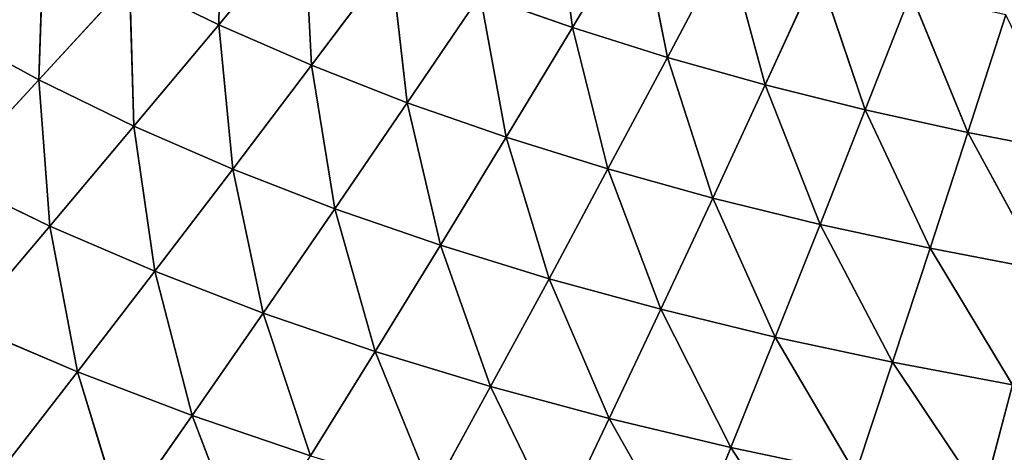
# Model space of a CAD drawing. Extents: x 0 to 500, y 0 to 390.
# Tile 549 of 656: x 170 to 224, y 87 to 110. Entities that reach past the tile are written whole.
import ezdxf

# ---------------------------------------------------------------- set-up
doc = ezdxf.new("R2010")
doc.units = 0
doc.header["$LTSCALE"] = 25.4
doc.layers.get('0').update_dxf_attribs({"linetype": 'CONTINUOUS'})

# ---------------------------------------------------------------- blocks, each defined once
blk = doc.blocks.new('ATLANTA505_-_S_STL')
at = {"color": 0}
for p, q in [((179.721, 36.817, 301.123), (182.674, 39.056, 308.831)), ((179.721, 36.817, 301.123), (182.674, 39.056, 308.831)), ((169.367, 38.633, 304.102), (173.51, 36.639, 298.757)), ((169.367, 38.633, 304.102), (173.51, 36.639, 298.757)), ((175.914, 38.839, 306.569), (173.51, 36.639, 298.757)), ((175.914, 38.839, 306.569), (173.51, 36.639, 298.757)), ((179.721, 36.817, 301.123), (175.914, 38.839, 306.569)), ((179.721, 36.817, 301.123), (175.914, 38.839, 306.569)), ((208.889, 35.733, 302.856), (213.642, 37.853, 310.184)), ((208.889, 35.733, 302.856), (213.642, 37.853, 310.184)), ((195.879, 35.368, 299.552), (199.536, 37.412, 307.086)), ((195.879, 35.368, 299.552), (199.536, 37.412, 307.086)), ((199.536, 37.412, 307.086), (202.301, 35.547, 301.285)), ((199.536, 37.412, 307.086), (202.301, 35.547, 301.285)), ((202.301, 35.547, 301.285), (206.506, 37.628, 308.718)), ((202.301, 35.547, 301.285), (206.506, 37.628, 308.718)), ((208.889, 35.733, 302.856), (206.506, 37.628, 308.718)), ((208.889, 35.733, 302.856), (206.506, 37.628, 308.718)), ((179.721, 36.817, 301.123), (173.51, 36.639, 298.757)), ((179.721, 36.817, 301.123), (173.51, 36.639, 298.757)), ((177.695, 34.882, 293.314), (179.721, 36.817, 301.123)), ((177.695, 34.882, 293.314), (179.721, 36.817, 301.123)), ((179.721, 36.817, 301.123), (186.135, 37.006, 303.295)), ((179.721, 36.817, 301.123), (186.135, 37.006, 303.295)), ((179.721, 36.817, 301.123), (183.568, 35.035, 295.573)), ((179.721, 36.817, 301.123), (183.568, 35.035, 295.573)), ((183.568, 35.035, 295.573), (186.135, 37.006, 303.295)), ((183.568, 35.035, 295.573), (186.135, 37.006, 303.295)), ((189.632, 35.197, 297.65), (186.135, 37.006, 303.295)), ((189.632, 35.197, 297.65), (186.135, 37.006, 303.295)), ((192.743, 37.204, 305.281), (189.632, 35.197, 297.65)), ((192.743, 37.204, 305.281), (189.632, 35.197, 297.65)), ((192.743, 37.204, 305.281), (195.879, 35.368, 299.552)), ((192.743, 37.204, 305.281), (195.879, 35.368, 299.552)), ((167.509, 36.471, 296.191), (173.51, 36.639, 298.757)), ((167.509, 36.471, 296.191), (173.51, 36.639, 298.757)), ((167.509, 36.471, 296.191), (172.021, 34.738, 290.868)), ((167.509, 36.471, 296.191), (172.021, 34.738, 290.868)), ((173.51, 36.639, 298.757), (172.021, 34.738, 290.868)), ((173.51, 36.639, 298.757), (172.021, 34.738, 290.868)), ((177.695, 34.882, 293.314), (173.51, 36.639, 298.757)), ((177.695, 34.882, 293.314), (173.51, 36.639, 298.757)), ((202.301, 35.547, 301.285), (208.889, 35.733, 302.856)), ((202.301, 35.547, 301.285), (208.889, 35.733, 302.856)), ((205.091, 33.903, 295.369), (208.889, 35.733, 302.856)), ((205.091, 33.903, 295.369), (208.889, 35.733, 302.856)), ((208.889, 35.733, 302.856), (215.634, 35.926, 304.271)), ((208.889, 35.733, 302.856), (215.634, 35.926, 304.271)), ((211.294, 34.061, 296.872), (208.889, 35.733, 302.856)), ((211.294, 34.061, 296.872), (208.889, 35.733, 302.856)), ((211.294, 34.061, 296.872), (215.634, 35.926, 304.271)), ((211.294, 34.061, 296.872), (215.634, 35.926, 304.271)), ((215.634, 35.926, 304.271), (217.646, 34.226, 298.23)), ((215.634, 35.926, 304.271), (217.646, 34.226, 298.23)), ((217.646, 34.226, 298.23), (222.529, 36.125, 305.537)), ((217.646, 34.226, 298.23), (222.529, 36.125, 305.537)), ((224.137, 34.396, 299.448), (222.529, 36.125, 305.537)), ((224.137, 34.396, 299.448), (222.529, 36.125, 305.537)), ((189.632, 35.197, 297.65), (183.568, 35.035, 295.573)), ((189.632, 35.197, 297.65), (183.568, 35.035, 295.573)), ((189.632, 35.197, 297.65), (187.45, 33.468, 289.926)), ((189.632, 35.197, 297.65), (187.45, 33.468, 289.926)), ((189.632, 35.197, 297.65), (195.879, 35.368, 299.552)), ((189.632, 35.197, 297.65), (195.879, 35.368, 299.552)), ((189.632, 35.197, 297.65), (193.161, 33.606, 291.902)), ((189.632, 35.197, 297.65), (193.161, 33.606, 291.902)), ((193.161, 33.606, 291.902), (195.879, 35.368, 299.552)), ((193.161, 33.606, 291.902), (195.879, 35.368, 299.552)), ((202.301, 35.547, 301.285), (195.879, 35.368, 299.552)), ((202.301, 35.547, 301.285), (195.879, 35.368, 299.552)), ((199.044, 33.751, 293.714), (195.879, 35.368, 299.552)), ((199.044, 33.751, 293.714), (195.879, 35.368, 299.552)), ((199.044, 33.751, 293.714), (202.301, 35.547, 301.285)), ((199.044, 33.751, 293.714), (202.301, 35.547, 301.285)), ((202.301, 35.547, 301.285), (205.091, 33.903, 295.369)), ((202.301, 35.547, 301.285), (205.091, 33.903, 295.369)), ((166.553, 34.604, 288.227), (172.021, 34.738, 290.868)), ((166.553, 34.604, 288.227), (172.021, 34.738, 290.868)), ((172.021, 34.738, 290.868), (171.423, 33.102, 282.954)), ((172.021, 34.738, 290.868), (171.423, 33.102, 282.954)), ((177.695, 34.882, 293.314), (172.021, 34.738, 290.868)), ((177.695, 34.882, 293.314), (172.021, 34.738, 290.868)), ((176.574, 33.216, 285.458), (172.021, 34.738, 290.868)), ((176.574, 33.216, 285.458), (172.021, 34.738, 290.868)), ((176.574, 33.216, 285.458), (177.695, 34.882, 293.314)), ((176.574, 33.216, 285.458), (177.695, 34.882, 293.314)), ((177.695, 34.882, 293.314), (183.568, 35.035, 295.573)), ((177.695, 34.882, 293.314), (183.568, 35.035, 295.573)), ((177.695, 34.882, 293.314), (181.919, 33.338, 287.78)), ((177.695, 34.882, 293.314), (181.919, 33.338, 287.78)), ((181.919, 33.338, 287.78), (183.568, 35.035, 295.573)), ((181.919, 33.338, 287.78), (183.568, 35.035, 295.573)), ((187.45, 33.468, 289.926), (183.568, 35.035, 295.573)), ((187.45, 33.468, 289.926), (183.568, 35.035, 295.573)), ((166.553, 34.604, 288.227), (171.423, 33.102, 282.954)), ((166.553, 34.604, 288.227), (171.423, 33.102, 282.954)), ((211.294, 34.061, 296.872), (217.646, 34.226, 298.23)), ((211.294, 34.061, 296.872), (217.646, 34.226, 298.23)), ((213.72, 32.594, 290.775), (217.646, 34.226, 298.23)), ((213.72, 32.594, 290.775), (217.646, 34.226, 298.23)), ((217.646, 34.226, 298.23), (224.137, 34.396, 299.448)), ((217.646, 34.226, 298.23), (224.137, 34.396, 299.448)), ((217.646, 34.226, 298.23), (219.674, 32.733, 292.069)), ((217.646, 34.226, 298.23), (219.674, 32.733, 292.069)), ((219.674, 32.733, 292.069), (224.137, 34.396, 299.448)), ((219.674, 32.733, 292.069), (224.137, 34.396, 299.448)), ((187.45, 33.468, 289.926), (193.161, 33.606, 291.902)), ((187.45, 33.468, 289.926), (193.161, 33.606, 291.902)), ((191.366, 32.096, 284.188), (193.161, 33.606, 291.902)), ((191.366, 32.096, 284.188), (193.161, 33.606, 291.902)), ((199.044, 33.751, 293.714), (193.161, 33.606, 291.902)), ((199.044, 33.751, 293.714), (193.161, 33.606, 291.902)), ((196.72, 32.212, 286.058), (193.161, 33.606, 291.902)), ((196.72, 32.212, 286.058), (193.161, 33.606, 291.902)), ((196.72, 32.212, 286.058), (199.044, 33.751, 293.714)), ((196.72, 32.212, 286.058), (199.044, 33.751, 293.714)), ((205.091, 33.903, 295.369), (199.044, 33.751, 293.714)), ((205.091, 33.903, 295.369), (199.044, 33.751, 293.714)), ((202.236, 32.334, 287.775), (199.044, 33.751, 293.714)), ((202.236, 32.334, 287.775), (199.044, 33.751, 293.714)), ((202.236, 32.334, 287.775), (205.091, 33.903, 295.369)), ((202.236, 32.334, 287.775), (205.091, 33.903, 295.369)), ((205.091, 33.903, 295.369), (211.294, 34.061, 296.872)), ((205.091, 33.903, 295.369), (211.294, 34.061, 296.872)), ((205.091, 33.903, 295.369), (207.905, 32.461, 289.346)), ((205.091, 33.903, 295.369), (207.905, 32.461, 289.346)), ((207.905, 32.461, 289.346), (211.294, 34.061, 296.872)), ((207.905, 32.461, 289.346), (211.294, 34.061, 296.872)), ((213.72, 32.594, 290.775), (211.294, 34.061, 296.872)), ((213.72, 32.594, 290.775), (211.294, 34.061, 296.872)), ((166.472, 32.997, 280.263), (171.423, 33.102, 282.954)), ((166.472, 32.997, 280.263), (171.423, 33.102, 282.954)), ((176.574, 33.216, 285.458), (171.423, 33.102, 282.954)), ((176.574, 33.216, 285.458), (171.423, 33.102, 282.954)), ((171.423, 33.102, 282.954), (171.691, 31.7, 275.069)), ((176.335, 31.788, 277.605), (171.423, 33.102, 282.954)), ((176.335, 31.788, 277.605), (171.423, 33.102, 282.954)), ((171.423, 33.102, 282.954), (171.691, 31.7, 275.069)), ((176.335, 31.788, 277.605), (176.574, 33.216, 285.458)), ((176.335, 31.788, 277.605), (176.574, 33.216, 285.458)), ((176.574, 33.216, 285.458), (181.919, 33.338, 287.78)), ((176.574, 33.216, 285.458), (181.919, 33.338, 287.78)), ((176.574, 33.216, 285.458), (181.167, 31.884, 279.967)), ((176.574, 33.216, 285.458), (181.167, 31.884, 279.967)), ((181.167, 31.884, 279.967), (181.919, 33.338, 287.78)), ((181.167, 31.884, 279.967), (181.919, 33.338, 287.78)), ((187.45, 33.468, 289.926), (181.919, 33.338, 287.78)), ((187.45, 33.468, 289.926), (181.919, 33.338, 287.78)), ((186.179, 31.986, 282.159), (181.919, 33.338, 287.78)), ((186.179, 31.986, 282.159), (181.919, 33.338, 287.78)), ((187.45, 33.468, 289.926), (186.179, 31.986, 282.159)), ((187.45, 33.468, 289.926), (186.179, 31.986, 282.159)), ((187.45, 33.468, 289.926), (191.366, 32.096, 284.188)), ((187.45, 33.468, 289.926), (191.366, 32.096, 284.188)), ((207.905, 32.461, 289.346), (213.72, 32.594, 290.775)), ((207.905, 32.461, 289.346), (213.72, 32.594, 290.775)), ((210.741, 31.201, 283.223), (213.72, 32.594, 290.775)), ((210.741, 31.201, 283.223), (213.72, 32.594, 290.775)), ((213.72, 32.594, 290.775), (219.674, 32.733, 292.069)), ((213.72, 32.594, 290.775), (219.674, 32.733, 292.069)), ((216.165, 31.311, 284.574), (213.72, 32.594, 290.775)), ((216.165, 31.311, 284.574), (213.72, 32.594, 290.775)), ((216.165, 31.311, 284.574), (219.674, 32.733, 292.069)), ((216.165, 31.311, 284.574), (219.674, 32.733, 292.069)), ((219.674, 32.733, 292.069), (225.759, 32.876, 293.234)), ((219.674, 32.733, 292.069), (225.759, 32.876, 293.234)), ((219.674, 32.733, 292.069), (221.719, 31.426, 285.799)), ((219.674, 32.733, 292.069), (221.719, 31.426, 285.799)), ((221.719, 31.426, 285.799), (225.759, 32.876, 293.234)), ((221.719, 31.426, 285.799), (225.759, 32.876, 293.234)), ((186.179, 31.986, 282.159), (181.167, 31.884, 279.967)), ((186.179, 31.986, 282.159), (181.167, 31.884, 279.967)), ((186.179, 31.986, 282.159), (185.796, 30.721, 274.401)), ((186.179, 31.986, 282.159), (185.796, 30.721, 274.401)), ((186.179, 31.986, 282.159), (191.366, 32.096, 284.188)), ((186.179, 31.986, 282.159), (191.366, 32.096, 284.188)), ((186.179, 31.986, 282.159), (190.473, 30.807, 276.459)), ((186.179, 31.986, 282.159), (190.473, 30.807, 276.459)), ((190.473, 30.807, 276.459), (191.366, 32.096, 284.188)), ((190.473, 30.807, 276.459), (191.366, 32.096, 284.188)), ((196.72, 32.212, 286.058), (191.366, 32.096, 284.188)), ((196.72, 32.212, 286.058), (191.366, 32.096, 284.188)), ((195.312, 30.897, 278.365), (191.366, 32.096, 284.188)), ((195.312, 30.897, 278.365), (191.366, 32.096, 284.188)), ((195.312, 30.897, 278.365), (196.72, 32.212, 286.058)), ((195.312, 30.897, 278.365), (196.72, 32.212, 286.058)), ((202.236, 32.334, 287.775), (196.72, 32.212, 286.058)), ((202.236, 32.334, 287.775), (196.72, 32.212, 286.058)), ((200.308, 30.994, 280.124), (196.72, 32.212, 286.058)), ((200.308, 30.994, 280.124), (196.72, 32.212, 286.058)), ((200.308, 30.994, 280.124), (202.236, 32.334, 287.775)), ((200.308, 30.994, 280.124), (202.236, 32.334, 287.775)), ((207.905, 32.461, 289.346), (202.236, 32.334, 287.775)), ((207.905, 32.461, 289.346), (202.236, 32.334, 287.775)), ((205.453, 31.095, 281.742), (202.236, 32.334, 287.775)), ((205.453, 31.095, 281.742), (202.236, 32.334, 287.775)), ((205.453, 31.095, 281.742), (207.905, 32.461, 289.346)), ((205.453, 31.095, 281.742), (207.905, 32.461, 289.346)), ((207.905, 32.461, 289.346), (210.741, 31.201, 283.223)), ((207.905, 32.461, 289.346), (210.741, 31.201, 283.223)), ((176.335, 31.788, 277.605), (181.167, 31.884, 279.967)), ((176.335, 31.788, 277.605), (181.167, 31.884, 279.967)), ((185.796, 30.721, 274.401), (181.167, 31.884, 279.967)), ((185.796, 30.721, 274.401), (181.167, 31.884, 279.967)), ((181.287, 30.642, 272.185), (181.167, 31.884, 279.967)), ((181.287, 30.642, 272.185), (181.167, 31.884, 279.967)), ((221.719, 31.426, 285.799), (227.395, 31.544, 286.904)), ((221.719, 31.426, 285.799), (227.395, 31.544, 286.904)), ((200.308, 30.994, 280.124), (195.312, 30.897, 278.365)), ((200.308, 30.994, 280.124), (195.312, 30.897, 278.365)), ((199.287, 29.853, 272.464), (200.308, 30.994, 280.124)), ((199.287, 29.853, 272.464), (200.308, 30.994, 280.124)), ((205.453, 31.095, 281.742), (200.308, 30.994, 280.124)), ((205.453, 31.095, 281.742), (200.308, 30.994, 280.124)), ((203.921, 29.932, 274.108), (200.308, 30.994, 280.124)), ((203.921, 29.932, 274.108), (200.308, 30.994, 280.124)), ((203.921, 29.932, 274.108), (205.453, 31.095, 281.742)), ((203.921, 29.932, 274.108), (205.453, 31.095, 281.742)), ((210.741, 31.201, 283.223), (205.453, 31.095, 281.742)), ((210.741, 31.201, 283.223), (205.453, 31.095, 281.742)), ((208.693, 30.014, 275.621), (205.453, 31.095, 281.742)), ((208.693, 30.014, 275.621), (205.453, 31.095, 281.742)), ((208.693, 30.014, 275.621), (210.741, 31.201, 283.223)), ((208.693, 30.014, 275.621), (210.741, 31.201, 283.223)), ((210.741, 31.201, 283.223), (216.165, 31.311, 284.574)), ((210.741, 31.201, 283.223), (216.165, 31.311, 284.574)), ((210.741, 31.201, 283.223), (213.597, 30.101, 277.009)), ((210.741, 31.201, 283.223), (213.597, 30.101, 277.009)), ((213.597, 30.101, 277.009), (216.165, 31.311, 284.574)), ((213.597, 30.101, 277.009), (216.165, 31.311, 284.574)), ((216.165, 31.311, 284.574), (221.719, 31.426, 285.799)), ((216.165, 31.311, 284.574), (221.719, 31.426, 285.799)), ((218.628, 30.192, 278.276), (216.165, 31.311, 284.574)), ((218.628, 30.192, 278.276), (216.165, 31.311, 284.574)), ((218.628, 30.192, 278.276), (221.719, 31.426, 285.799)), ((218.628, 30.192, 278.276), (221.719, 31.426, 285.799)), ((221.719, 31.426, 285.799), (223.778, 30.286, 279.427)), ((221.719, 31.426, 285.799), (223.778, 30.286, 279.427))]:
    blk.add_line(p, q, dxfattribs=at)
mesh = blk.add_polyface(dxfattribs=at)
corners = [(182.674, 39.056, 308.831), (179.721, 36.817, 301.123), (175.914, 38.839, 306.569)]
mesh.append_faces([[corners[k] for k in face] for face in [(0, 1, 2)]], dxfattribs={"color": 0})
mesh = blk.add_polyface(dxfattribs=at)
corners = [(182.674, 39.056, 308.831), (186.135, 37.006, 303.295), (179.721, 36.817, 301.123)]
mesh.append_faces([[corners[k] for k in face] for face in [(0, 1, 2)]], dxfattribs={"color": 0})
mesh = blk.add_polyface(dxfattribs=at)
corners = [(169.367, 38.633, 304.102), (173.51, 36.639, 298.757), (167.509, 36.471, 296.191)]
mesh.append_faces([[corners[k] for k in face] for face in [(0, 1, 2)]], dxfattribs={"color": 0})
mesh = blk.add_polyface(dxfattribs=at)
corners = [(175.914, 38.839, 306.569), (173.51, 36.639, 298.757), (169.367, 38.633, 304.102)]
mesh.append_faces([[corners[k] for k in face] for face in [(0, 1, 2)]], dxfattribs={"color": 0})
mesh = blk.add_polyface(dxfattribs=at)
corners = [(175.914, 38.839, 306.569), (179.721, 36.817, 301.123), (173.51, 36.639, 298.757)]
mesh.append_faces([[corners[k] for k in face] for face in [(0, 1, 2)]], dxfattribs={"color": 0})
mesh = blk.add_polyface(dxfattribs=at)
corners = [(213.642, 37.853, 310.184), (208.889, 35.733, 302.856), (206.506, 37.628, 308.718)]
mesh.append_faces([[corners[k] for k in face] for face in [(0, 1, 2)]], dxfattribs={"color": 0})
mesh = blk.add_polyface(dxfattribs=at)
corners = [(213.642, 37.853, 310.184), (215.634, 35.926, 304.271), (208.889, 35.733, 302.856)]
mesh.append_faces([[corners[k] for k in face] for face in [(0, 1, 2)]], dxfattribs={"color": 0})
mesh = blk.add_polyface(dxfattribs=at)
corners = [(199.536, 37.412, 307.086), (195.879, 35.368, 299.552), (192.743, 37.204, 305.281)]
mesh.append_faces([[corners[k] for k in face] for face in [(0, 1, 2)]], dxfattribs={"color": 0})
mesh = blk.add_polyface(dxfattribs=at)
corners = [(199.536, 37.412, 307.086), (202.301, 35.547, 301.285), (195.879, 35.368, 299.552)]
mesh.append_faces([[corners[k] for k in face] for face in [(0, 1, 2)]], dxfattribs={"color": 0})
mesh = blk.add_polyface(dxfattribs=at)
corners = [(206.506, 37.628, 308.718), (202.301, 35.547, 301.285), (199.536, 37.412, 307.086)]
mesh.append_faces([[corners[k] for k in face] for face in [(0, 1, 2)]], dxfattribs={"color": 0})
mesh = blk.add_polyface(dxfattribs=at)
corners = [(206.506, 37.628, 308.718), (208.889, 35.733, 302.856), (202.301, 35.547, 301.285)]
mesh.append_faces([[corners[k] for k in face] for face in [(0, 1, 2)]], dxfattribs={"color": 0})
mesh = blk.add_polyface(dxfattribs=at)
corners = [(179.721, 36.817, 301.123), (177.695, 34.882, 293.314), (173.51, 36.639, 298.757)]
mesh.append_faces([[corners[k] for k in face] for face in [(0, 1, 2)]], dxfattribs={"color": 0})
mesh = blk.add_polyface(dxfattribs=at)
corners = [(179.721, 36.817, 301.123), (183.568, 35.035, 295.573), (177.695, 34.882, 293.314)]
mesh.append_faces([[corners[k] for k in face] for face in [(0, 1, 2)]], dxfattribs={"color": 0})
mesh = blk.add_polyface(dxfattribs=at)
corners = [(186.135, 37.006, 303.295), (183.568, 35.035, 295.573), (179.721, 36.817, 301.123)]
mesh.append_faces([[corners[k] for k in face] for face in [(0, 1, 2)]], dxfattribs={"color": 0})
mesh = blk.add_polyface(dxfattribs=at)
corners = [(186.135, 37.006, 303.295), (189.632, 35.197, 297.65), (183.568, 35.035, 295.573)]
mesh.append_faces([[corners[k] for k in face] for face in [(0, 1, 2)]], dxfattribs={"color": 0})
mesh = blk.add_polyface(dxfattribs=at)
corners = [(192.743, 37.204, 305.281), (189.632, 35.197, 297.65), (186.135, 37.006, 303.295)]
mesh.append_faces([[corners[k] for k in face] for face in [(0, 1, 2)]], dxfattribs={"color": 0})
mesh = blk.add_polyface(dxfattribs=at)
corners = [(192.743, 37.204, 305.281), (195.879, 35.368, 299.552), (189.632, 35.197, 297.65)]
mesh.append_faces([[corners[k] for k in face] for face in [(0, 1, 2)]], dxfattribs={"color": 0})
mesh = blk.add_polyface(dxfattribs=at)
corners = [(167.509, 36.471, 296.191), (172.021, 34.738, 290.868), (166.553, 34.604, 288.227)]
mesh.append_faces([[corners[k] for k in face] for face in [(0, 1, 2)]], dxfattribs={"color": 0})
mesh = blk.add_polyface(dxfattribs=at)
corners = [(173.51, 36.639, 298.757), (172.021, 34.738, 290.868), (167.509, 36.471, 296.191)]
mesh.append_faces([[corners[k] for k in face] for face in [(0, 1, 2)]], dxfattribs={"color": 0})
mesh = blk.add_polyface(dxfattribs=at)
corners = [(173.51, 36.639, 298.757), (177.695, 34.882, 293.314), (172.021, 34.738, 290.868)]
mesh.append_faces([[corners[k] for k in face] for face in [(0, 1, 2)]], dxfattribs={"color": 0})
mesh = blk.add_polyface(dxfattribs=at)
corners = [(229.564, 36.331, 306.659), (224.137, 34.396, 299.448), (222.529, 36.125, 305.537)]
mesh.append_faces([[corners[k] for k in face] for face in [(0, 1, 2)]], dxfattribs={"color": 0})
mesh = blk.add_polyface(dxfattribs=at)
corners = [(208.889, 35.733, 302.856), (205.091, 33.903, 295.369), (202.301, 35.547, 301.285)]
mesh.append_faces([[corners[k] for k in face] for face in [(0, 1, 2)]], dxfattribs={"color": 0})
mesh = blk.add_polyface(dxfattribs=at)
corners = [(208.889, 35.733, 302.856), (211.294, 34.061, 296.872), (205.091, 33.903, 295.369)]
mesh.append_faces([[corners[k] for k in face] for face in [(0, 1, 2)]], dxfattribs={"color": 0})
mesh = blk.add_polyface(dxfattribs=at)
corners = [(215.634, 35.926, 304.271), (211.294, 34.061, 296.872), (208.889, 35.733, 302.856)]
mesh.append_faces([[corners[k] for k in face] for face in [(0, 1, 2)]], dxfattribs={"color": 0})
mesh = blk.add_polyface(dxfattribs=at)
corners = [(215.634, 35.926, 304.271), (217.646, 34.226, 298.23), (211.294, 34.061, 296.872)]
mesh.append_faces([[corners[k] for k in face] for face in [(0, 1, 2)]], dxfattribs={"color": 0})
mesh = blk.add_polyface(dxfattribs=at)
corners = [(222.529, 36.125, 305.537), (217.646, 34.226, 298.23), (215.634, 35.926, 304.271)]
mesh.append_faces([[corners[k] for k in face] for face in [(0, 1, 2)]], dxfattribs={"color": 0})
mesh = blk.add_polyface(dxfattribs=at)
corners = [(222.529, 36.125, 305.537), (224.137, 34.396, 299.448), (217.646, 34.226, 298.23)]
mesh.append_faces([[corners[k] for k in face] for face in [(0, 1, 2)]], dxfattribs={"color": 0})
mesh = blk.add_polyface(dxfattribs=at)
corners = [(189.632, 35.197, 297.65), (187.45, 33.468, 289.926), (183.568, 35.035, 295.573)]
mesh.append_faces([[corners[k] for k in face] for face in [(0, 1, 2)]], dxfattribs={"color": 0})
mesh = blk.add_polyface(dxfattribs=at)
corners = [(189.632, 35.197, 297.65), (193.161, 33.606, 291.902), (187.45, 33.468, 289.926)]
mesh.append_faces([[corners[k] for k in face] for face in [(0, 1, 2)]], dxfattribs={"color": 0})
mesh = blk.add_polyface(dxfattribs=at)
corners = [(195.879, 35.368, 299.552), (193.161, 33.606, 291.902), (189.632, 35.197, 297.65)]
mesh.append_faces([[corners[k] for k in face] for face in [(0, 1, 2)]], dxfattribs={"color": 0})
mesh = blk.add_polyface(dxfattribs=at)
corners = [(195.879, 35.368, 299.552), (199.044, 33.751, 293.714), (193.161, 33.606, 291.902)]
mesh.append_faces([[corners[k] for k in face] for face in [(0, 1, 2)]], dxfattribs={"color": 0})
mesh = blk.add_polyface(dxfattribs=at)
corners = [(202.301, 35.547, 301.285), (199.044, 33.751, 293.714), (195.879, 35.368, 299.552)]
mesh.append_faces([[corners[k] for k in face] for face in [(0, 1, 2)]], dxfattribs={"color": 0})
mesh = blk.add_polyface(dxfattribs=at)
corners = [(202.301, 35.547, 301.285), (205.091, 33.903, 295.369), (199.044, 33.751, 293.714)]
mesh.append_faces([[corners[k] for k in face] for face in [(0, 1, 2)]], dxfattribs={"color": 0})
mesh = blk.add_polyface(dxfattribs=at)
corners = [(172.021, 34.738, 290.868), (171.423, 33.102, 282.954), (166.553, 34.604, 288.227)]
mesh.append_faces([[corners[k] for k in face] for face in [(0, 1, 2)]], dxfattribs={"color": 0})
mesh = blk.add_polyface(dxfattribs=at)
corners = [(172.021, 34.738, 290.868), (176.574, 33.216, 285.458), (171.423, 33.102, 282.954)]
mesh.append_faces([[corners[k] for k in face] for face in [(0, 1, 2)]], dxfattribs={"color": 0})
mesh = blk.add_polyface(dxfattribs=at)
corners = [(177.695, 34.882, 293.314), (176.574, 33.216, 285.458), (172.021, 34.738, 290.868)]
mesh.append_faces([[corners[k] for k in face] for face in [(0, 1, 2)]], dxfattribs={"color": 0})
mesh = blk.add_polyface(dxfattribs=at)
corners = [(177.695, 34.882, 293.314), (181.919, 33.338, 287.78), (176.574, 33.216, 285.458)]
mesh.append_faces([[corners[k] for k in face] for face in [(0, 1, 2)]], dxfattribs={"color": 0})
mesh = blk.add_polyface(dxfattribs=at)
corners = [(183.568, 35.035, 295.573), (181.919, 33.338, 287.78), (177.695, 34.882, 293.314)]
mesh.append_faces([[corners[k] for k in face] for face in [(0, 1, 2)]], dxfattribs={"color": 0})
mesh = blk.add_polyface(dxfattribs=at)
corners = [(183.568, 35.035, 295.573), (187.45, 33.468, 289.926), (181.919, 33.338, 287.78)]
mesh.append_faces([[corners[k] for k in face] for face in [(0, 1, 2)]], dxfattribs={"color": 0})
mesh = blk.add_polyface(dxfattribs=at)
corners = [(166.553, 34.604, 288.227), (171.423, 33.102, 282.954), (166.472, 32.997, 280.263)]
mesh.append_faces([[corners[k] for k in face] for face in [(0, 1, 2)]], dxfattribs={"color": 0})
mesh = blk.add_polyface(dxfattribs=at)
corners = [(217.646, 34.226, 298.23), (213.72, 32.594, 290.775), (211.294, 34.061, 296.872)]
mesh.append_faces([[corners[k] for k in face] for face in [(0, 1, 2)]], dxfattribs={"color": 0})
mesh = blk.add_polyface(dxfattribs=at)
corners = [(217.646, 34.226, 298.23), (219.674, 32.733, 292.069), (213.72, 32.594, 290.775)]
mesh.append_faces([[corners[k] for k in face] for face in [(0, 1, 2)]], dxfattribs={"color": 0})
mesh = blk.add_polyface(dxfattribs=at)
corners = [(224.137, 34.396, 299.448), (219.674, 32.733, 292.069), (217.646, 34.226, 298.23)]
mesh.append_faces([[corners[k] for k in face] for face in [(0, 1, 2)]], dxfattribs={"color": 0})
mesh = blk.add_polyface(dxfattribs=at)
corners = [(224.137, 34.396, 299.448), (225.759, 32.876, 293.234), (219.674, 32.733, 292.069)]
mesh.append_faces([[corners[k] for k in face] for face in [(0, 1, 2)]], dxfattribs={"color": 0})
mesh = blk.add_polyface(dxfattribs=at)
corners = [(193.161, 33.606, 291.902), (191.366, 32.096, 284.188), (187.45, 33.468, 289.926)]
mesh.append_faces([[corners[k] for k in face] for face in [(0, 1, 2)]], dxfattribs={"color": 0})
mesh = blk.add_polyface(dxfattribs=at)
corners = [(193.161, 33.606, 291.902), (196.72, 32.212, 286.058), (191.366, 32.096, 284.188)]
mesh.append_faces([[corners[k] for k in face] for face in [(0, 1, 2)]], dxfattribs={"color": 0})
mesh = blk.add_polyface(dxfattribs=at)
corners = [(199.044, 33.751, 293.714), (196.72, 32.212, 286.058), (193.161, 33.606, 291.902)]
mesh.append_faces([[corners[k] for k in face] for face in [(0, 1, 2)]], dxfattribs={"color": 0})
mesh = blk.add_polyface(dxfattribs=at)
corners = [(199.044, 33.751, 293.714), (202.236, 32.334, 287.775), (196.72, 32.212, 286.058)]
mesh.append_faces([[corners[k] for k in face] for face in [(0, 1, 2)]], dxfattribs={"color": 0})
mesh = blk.add_polyface(dxfattribs=at)
corners = [(205.091, 33.903, 295.369), (202.236, 32.334, 287.775), (199.044, 33.751, 293.714)]
mesh.append_faces([[corners[k] for k in face] for face in [(0, 1, 2)]], dxfattribs={"color": 0})
mesh = blk.add_polyface(dxfattribs=at)
corners = [(205.091, 33.903, 295.369), (207.905, 32.461, 289.346), (202.236, 32.334, 287.775)]
mesh.append_faces([[corners[k] for k in face] for face in [(0, 1, 2)]], dxfattribs={"color": 0})
mesh = blk.add_polyface(dxfattribs=at)
corners = [(211.294, 34.061, 296.872), (207.905, 32.461, 289.346), (205.091, 33.903, 295.369)]
mesh.append_faces([[corners[k] for k in face] for face in [(0, 1, 2)]], dxfattribs={"color": 0})
mesh = blk.add_polyface(dxfattribs=at)
corners = [(211.294, 34.061, 296.872), (213.72, 32.594, 290.775), (207.905, 32.461, 289.346)]
mesh.append_faces([[corners[k] for k in face] for face in [(0, 1, 2)]], dxfattribs={"color": 0})
mesh = blk.add_polyface(dxfattribs=at)
corners = [(171.423, 33.102, 282.954), (171.691, 31.7, 275.069), (166.472, 32.997, 280.263)]
mesh.append_faces([[corners[k] for k in face] for face in [(0, 1, 2)]], dxfattribs={"color": 0})
mesh = blk.add_polyface(dxfattribs=at)
corners = [(176.574, 33.216, 285.458), (176.335, 31.788, 277.605), (171.423, 33.102, 282.954)]
mesh.append_faces([[corners[k] for k in face] for face in [(0, 1, 2)]], dxfattribs={"color": 0})
mesh = blk.add_polyface(dxfattribs=at)
corners = [(171.423, 33.102, 282.954), (176.335, 31.788, 277.605), (171.691, 31.7, 275.069)]
mesh.append_faces([[corners[k] for k in face] for face in [(0, 1, 2)]], dxfattribs={"color": 0})
mesh = blk.add_polyface(dxfattribs=at)
corners = [(176.574, 33.216, 285.458), (181.167, 31.884, 279.967), (176.335, 31.788, 277.605)]
mesh.append_faces([[corners[k] for k in face] for face in [(0, 1, 2)]], dxfattribs={"color": 0})
mesh = blk.add_polyface(dxfattribs=at)
corners = [(181.919, 33.338, 287.78), (181.167, 31.884, 279.967), (176.574, 33.216, 285.458)]
mesh.append_faces([[corners[k] for k in face] for face in [(0, 1, 2)]], dxfattribs={"color": 0})
mesh = blk.add_polyface(dxfattribs=at)
corners = [(181.919, 33.338, 287.78), (186.179, 31.986, 282.159), (181.167, 31.884, 279.967)]
mesh.append_faces([[corners[k] for k in face] for face in [(0, 1, 2)]], dxfattribs={"color": 0})
mesh = blk.add_polyface(dxfattribs=at)
corners = [(187.45, 33.468, 289.926), (186.179, 31.986, 282.159), (181.919, 33.338, 287.78)]
mesh.append_faces([[corners[k] for k in face] for face in [(0, 1, 2)]], dxfattribs={"color": 0})
mesh = blk.add_polyface(dxfattribs=at)
corners = [(187.45, 33.468, 289.926), (191.366, 32.096, 284.188), (186.179, 31.986, 282.159)]
mesh.append_faces([[corners[k] for k in face] for face in [(0, 1, 2)]], dxfattribs={"color": 0})
mesh = blk.add_polyface(dxfattribs=at)
corners = [(166.472, 32.997, 280.263), (171.691, 31.7, 275.069), (167.24, 31.619, 272.351)]
mesh.append_faces([[corners[k] for k in face] for face in [(0, 1, 2)]], dxfattribs={"color": 0})
mesh = blk.add_polyface(dxfattribs=at)
corners = [(213.72, 32.594, 290.775), (210.741, 31.201, 283.223), (207.905, 32.461, 289.346)]
mesh.append_faces([[corners[k] for k in face] for face in [(0, 1, 2)]], dxfattribs={"color": 0})
mesh = blk.add_polyface(dxfattribs=at)
corners = [(213.72, 32.594, 290.775), (216.165, 31.311, 284.574), (210.741, 31.201, 283.223)]
mesh.append_faces([[corners[k] for k in face] for face in [(0, 1, 2)]], dxfattribs={"color": 0})
mesh = blk.add_polyface(dxfattribs=at)
corners = [(219.674, 32.733, 292.069), (216.165, 31.311, 284.574), (213.72, 32.594, 290.775)]
mesh.append_faces([[corners[k] for k in face] for face in [(0, 1, 2)]], dxfattribs={"color": 0})
mesh = blk.add_polyface(dxfattribs=at)
corners = [(219.674, 32.733, 292.069), (221.719, 31.426, 285.799), (216.165, 31.311, 284.574)]
mesh.append_faces([[corners[k] for k in face] for face in [(0, 1, 2)]], dxfattribs={"color": 0})
mesh = blk.add_polyface(dxfattribs=at)
corners = [(225.759, 32.876, 293.234), (221.719, 31.426, 285.799), (219.674, 32.733, 292.069)]
mesh.append_faces([[corners[k] for k in face] for face in [(0, 1, 2)]], dxfattribs={"color": 0})
mesh = blk.add_polyface(dxfattribs=at)
corners = [(225.759, 32.876, 293.234), (227.395, 31.544, 286.904), (221.719, 31.426, 285.799)]
mesh.append_faces([[corners[k] for k in face] for face in [(0, 1, 2)]], dxfattribs={"color": 0})
mesh = blk.add_polyface(dxfattribs=at)
corners = [(186.179, 31.986, 282.159), (185.796, 30.721, 274.401), (181.167, 31.884, 279.967)]
mesh.append_faces([[corners[k] for k in face] for face in [(0, 1, 2)]], dxfattribs={"color": 0})
mesh = blk.add_polyface(dxfattribs=at)
corners = [(186.179, 31.986, 282.159), (190.473, 30.807, 276.459), (185.796, 30.721, 274.401)]
mesh.append_faces([[corners[k] for k in face] for face in [(0, 1, 2)]], dxfattribs={"color": 0})
mesh = blk.add_polyface(dxfattribs=at)
corners = [(191.366, 32.096, 284.188), (190.473, 30.807, 276.459), (186.179, 31.986, 282.159)]
mesh.append_faces([[corners[k] for k in face] for face in [(0, 1, 2)]], dxfattribs={"color": 0})
mesh = blk.add_polyface(dxfattribs=at)
corners = [(191.366, 32.096, 284.188), (195.312, 30.897, 278.365), (190.473, 30.807, 276.459)]
mesh.append_faces([[corners[k] for k in face] for face in [(0, 1, 2)]], dxfattribs={"color": 0})
mesh = blk.add_polyface(dxfattribs=at)
corners = [(196.72, 32.212, 286.058), (195.312, 30.897, 278.365), (191.366, 32.096, 284.188)]
mesh.append_faces([[corners[k] for k in face] for face in [(0, 1, 2)]], dxfattribs={"color": 0})
mesh = blk.add_polyface(dxfattribs=at)
corners = [(196.72, 32.212, 286.058), (200.308, 30.994, 280.124), (195.312, 30.897, 278.365)]
mesh.append_faces([[corners[k] for k in face] for face in [(0, 1, 2)]], dxfattribs={"color": 0})
mesh = blk.add_polyface(dxfattribs=at)
corners = [(202.236, 32.334, 287.775), (200.308, 30.994, 280.124), (196.72, 32.212, 286.058)]
mesh.append_faces([[corners[k] for k in face] for face in [(0, 1, 2)]], dxfattribs={"color": 0})
mesh = blk.add_polyface(dxfattribs=at)
corners = [(202.236, 32.334, 287.775), (205.453, 31.095, 281.742), (200.308, 30.994, 280.124)]
mesh.append_faces([[corners[k] for k in face] for face in [(0, 1, 2)]], dxfattribs={"color": 0})
mesh = blk.add_polyface(dxfattribs=at)
corners = [(207.905, 32.461, 289.346), (205.453, 31.095, 281.742), (202.236, 32.334, 287.775)]
mesh.append_faces([[corners[k] for k in face] for face in [(0, 1, 2)]], dxfattribs={"color": 0})
mesh = blk.add_polyface(dxfattribs=at)
corners = [(207.905, 32.461, 289.346), (210.741, 31.201, 283.223), (205.453, 31.095, 281.742)]
mesh.append_faces([[corners[k] for k in face] for face in [(0, 1, 2)]], dxfattribs={"color": 0})
mesh = blk.add_polyface(dxfattribs=at)
corners = [(181.167, 31.884, 279.967), (181.287, 30.642, 272.185), (176.335, 31.788, 277.605)]
mesh.append_faces([[corners[k] for k in face] for face in [(0, 1, 2)]], dxfattribs={"color": 0})
mesh = blk.add_polyface(dxfattribs=at)
corners = [(181.167, 31.884, 279.967), (185.796, 30.721, 274.401), (181.287, 30.642, 272.185)]
mesh.append_faces([[corners[k] for k in face] for face in [(0, 1, 2)]], dxfattribs={"color": 0})
mesh = blk.add_polyface(dxfattribs=at)
corners = [(227.395, 31.544, 286.904), (223.778, 30.286, 279.427), (221.719, 31.426, 285.799)]
mesh.append_faces([[corners[k] for k in face] for face in [(0, 1, 2)]], dxfattribs={"color": 0})
mesh = blk.add_polyface(dxfattribs=at)
corners = [(200.308, 30.994, 280.124), (199.287, 29.853, 272.464), (195.312, 30.897, 278.365)]
mesh.append_faces([[corners[k] for k in face] for face in [(0, 1, 2)]], dxfattribs={"color": 0})
mesh = blk.add_polyface(dxfattribs=at)
corners = [(200.308, 30.994, 280.124), (203.921, 29.932, 274.108), (199.287, 29.853, 272.464)]
mesh.append_faces([[corners[k] for k in face] for face in [(0, 1, 2)]], dxfattribs={"color": 0})
mesh = blk.add_polyface(dxfattribs=at)
corners = [(205.453, 31.095, 281.742), (203.921, 29.932, 274.108), (200.308, 30.994, 280.124)]
mesh.append_faces([[corners[k] for k in face] for face in [(0, 1, 2)]], dxfattribs={"color": 0})
mesh = blk.add_polyface(dxfattribs=at)
corners = [(205.453, 31.095, 281.742), (208.693, 30.014, 275.621), (203.921, 29.932, 274.108)]
mesh.append_faces([[corners[k] for k in face] for face in [(0, 1, 2)]], dxfattribs={"color": 0})
mesh = blk.add_polyface(dxfattribs=at)
corners = [(210.741, 31.201, 283.223), (208.693, 30.014, 275.621), (205.453, 31.095, 281.742)]
mesh.append_faces([[corners[k] for k in face] for face in [(0, 1, 2)]], dxfattribs={"color": 0})
mesh = blk.add_polyface(dxfattribs=at)
corners = [(210.741, 31.201, 283.223), (213.597, 30.101, 277.009), (208.693, 30.014, 275.621)]
mesh.append_faces([[corners[k] for k in face] for face in [(0, 1, 2)]], dxfattribs={"color": 0})
mesh = blk.add_polyface(dxfattribs=at)
corners = [(216.165, 31.311, 284.574), (213.597, 30.101, 277.009), (210.741, 31.201, 283.223)]
mesh.append_faces([[corners[k] for k in face] for face in [(0, 1, 2)]], dxfattribs={"color": 0})
mesh = blk.add_polyface(dxfattribs=at)
corners = [(216.165, 31.311, 284.574), (218.628, 30.192, 278.276), (213.597, 30.101, 277.009)]
mesh.append_faces([[corners[k] for k in face] for face in [(0, 1, 2)]], dxfattribs={"color": 0})
mesh = blk.add_polyface(dxfattribs=at)
corners = [(221.719, 31.426, 285.799), (218.628, 30.192, 278.276), (216.165, 31.311, 284.574)]
mesh.append_faces([[corners[k] for k in face] for face in [(0, 1, 2)]], dxfattribs={"color": 0})
mesh = blk.add_polyface(dxfattribs=at)
corners = [(221.719, 31.426, 285.799), (223.778, 30.286, 279.427), (218.628, 30.192, 278.276)]
mesh.append_faces([[corners[k] for k in face] for face in [(0, 1, 2)]], dxfattribs={"color": 0})

msp = doc.modelspace()

# ---------------------------------------------------------------- block references
at = {"color": 254, "extrusion": (0, -1, 1.11022e-16)}
msp.add_blockref('ATLANTA505_-_S_STL', (-0.149, -0.01, -389.852), dxfattribs=at)

doc.saveas('drawing.dxf')
